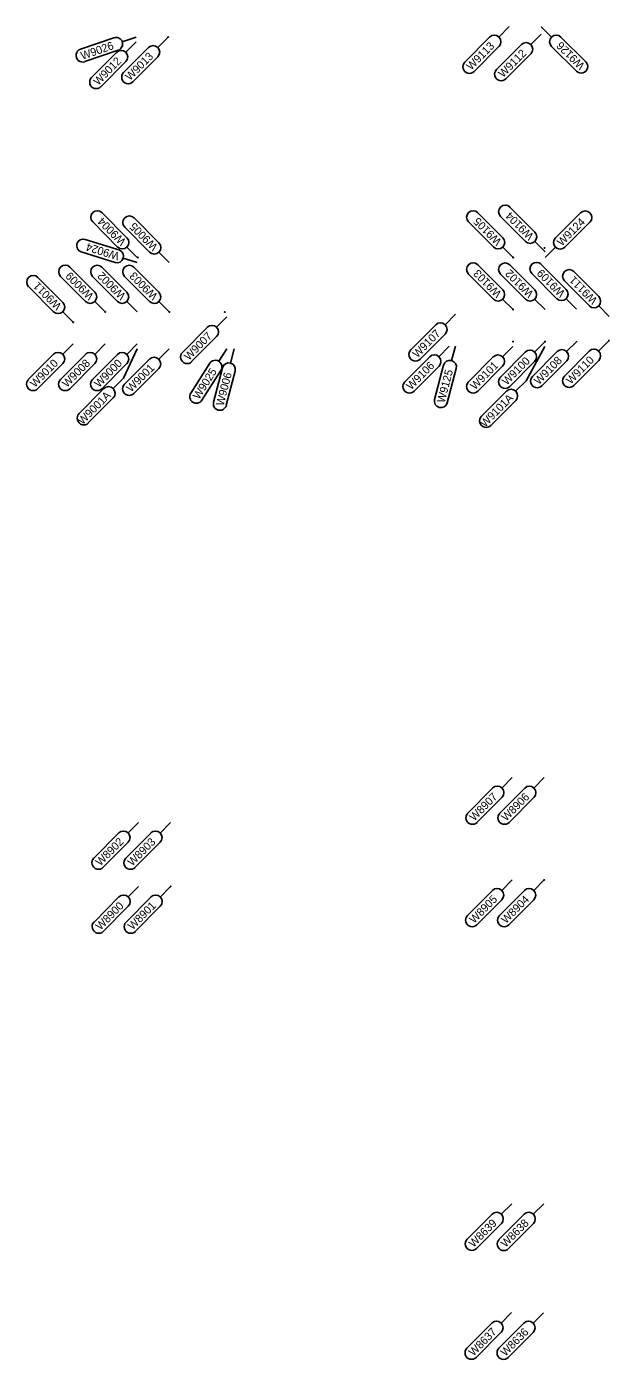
# Model space of a CAD drawing. Extents: x 12479652 to 12487250, y 9842710 to 9846560.
# Drawn here: x 12483659.9 to 12483750.9, y 9843681.8 to 9843890 of the extents above; entities that cross this region are included whole.
import ezdxf

# ---------------------------------------------------------------- set-up
doc = ezdxf.new("R2010")
doc.units = 0
for name, color, linetype in [('_CIVIL_CONSTRUCTION', 7, 'Continuous'), ('Default', 7, 'Continuous'), ('TextAlignmentLrg', 7, 'Continuous')]:
    doc.layers.add(name, color=color, linetype=linetype)

msp = doc.modelspace()

# ---------------------------------------------------------------- linework, layer by layer
at = {"layer": '_CIVIL_CONSTRUCTION'}
for p, q in [((12483675, 9843835.08), (12483677.12, 9843839.68)), ((12483737.87, 9843834.67), (12483740.82, 9843840.04)), ((12483735.72, 9843772.68), (12483734.1, 9843771.05)), ((12483740.72, 9843772.68), (12483739.1, 9843771.05)), ((12483728.76, 9843767.14), (12483732.65, 9843771.05)), ((12483733.76, 9843767.13), (12483737.65, 9843771.04)), ((12483734.11, 9843769.6), (12483730.22, 9843765.69)), ((12483739.11, 9843769.6), (12483735.22, 9843765.68)), ((12483677.32, 9843765.66), (12483675.69, 9843764.03)), ((12483682.32, 9843765.66), (12483680.7, 9843764.02)), ((12483670.35, 9843760.11), (12483674.24, 9843764.03)), ((12483675.35, 9843760.11), (12483679.24, 9843764.02)), ((12483675.7, 9843762.58), (12483671.81, 9843758.67)), ((12483680.7, 9843762.57), (12483676.81, 9843758.66)), ((12483677.34, 9843755.66), (12483675.72, 9843754.03)), ((12483682.34, 9843755.66), (12483680.72, 9843754.02)), ((12483735.7, 9843756.68), (12483734.08, 9843755.05)), ((12483740.7, 9843756.68), (12483739.08, 9843755.05)), ((12483670.38, 9843750.11), (12483674.27, 9843754.03)), ((12483675.38, 9843750.11), (12483679.27, 9843754.02)), ((12483728.74, 9843751.14), (12483732.63, 9843755.05)), ((12483734.08, 9843753.6), (12483730.19, 9843749.69)), ((12483733.74, 9843751.13), (12483737.63, 9843755.04)), ((12483739.08, 9843753.6), (12483735.19, 9843749.68)), ((12483675.73, 9843752.58), (12483671.84, 9843748.67)), ((12483680.73, 9843752.57), (12483676.84, 9843748.66)), ((12483735.63, 9843706.09), (12483734, 9843704.46)), ((12483740.62, 9843706.08), (12483739, 9843704.45)), ((12483728.66, 9843700.54), (12483732.55, 9843704.46)), ((12483733.66, 9843700.54), (12483737.55, 9843704.45)), ((12483734.01, 9843703.01), (12483730.12, 9843699.1)), ((12483739.01, 9843703), (12483735.12, 9843699.09)), ((12483735.6, 9843689.09), (12483733.98, 9843687.46)), ((12483740.6, 9843689.08), (12483738.98, 9843687.45)), ((12483728.63, 9843683.54), (12483732.52, 9843687.46)), ((12483733.63, 9843683.54), (12483737.52, 9843687.45)), ((12483733.98, 9843686.01), (12483730.09, 9843682.1)), ((12483738.98, 9843686), (12483735.09, 9843682.09))]:
    msp.add_line(p, q, dxfattribs=at)
for centre, start, end in [((12483733.38, 9843770.33), 315.1702, 135.1702), ((12483738.38, 9843770.32), 315.1702, 135.1702), ((12483729.49, 9843766.41), 135.1702, 315.1702), ((12483734.49, 9843766.41), 135.1702, 315.1702), ((12483674.97, 9843763.3), 315.1702, 135.1702), ((12483679.97, 9843763.3), 315.1702, 135.1702), ((12483671.08, 9843759.39), 135.1702, 315.1702), ((12483676.08, 9843759.38), 135.1702, 315.1702), ((12483733.35, 9843754.33), 315.1702, 135.1702), ((12483738.35, 9843754.32), 315.1702, 135.1702), ((12483675, 9843753.3), 315.1702, 135.1702), ((12483680, 9843753.3), 315.1702, 135.1702), ((12483729.46, 9843750.41), 135.1702, 315.1702), ((12483734.46, 9843750.41), 135.1702, 315.1702), ((12483671.11, 9843749.39), 135.1702, 315.1702), ((12483676.11, 9843749.38), 135.1702, 315.1702), ((12483733.28, 9843703.73), 315.1702, 135.1702), ((12483738.28, 9843703.73), 315.1702, 135.1702), ((12483729.39, 9843699.82), 135.1702, 315.1702), ((12483734.39, 9843699.81), 135.1702, 315.1702), ((12483733.25, 9843686.73), 315.1702, 135.1702), ((12483738.25, 9843686.73), 315.1702, 135.1702), ((12483729.36, 9843682.82), 135.1702, 315.1702), ((12483734.36, 9843682.81), 135.1702, 315.1702)]:
    msp.add_arc(centre, 1.03, start, end, dxfattribs=at)
at = {"layer": 'Default'}
for p, q in [((12483735.25, 9843890), (12483733.63, 9843888.37)), ((12483740.22, 9843888.83), (12483738.6, 9843887.2)), ((12483740.22, 9843889.99), (12483741.85, 9843888.37)), ((12483668.27, 9843886.47), (12483673.48, 9843888.26)), ((12483676.96, 9843888.38), (12483674.79, 9843887.63)), ((12483675, 9843882.82), (12483678.89, 9843886.73)), ((12483676.96, 9843887.62), (12483675.34, 9843885.99)), ((12483681.96, 9843888.37), (12483680.34, 9843886.74)), ((12483728.29, 9843884.45), (12483732.18, 9843888.36)), ((12483733.63, 9843886.92), (12483729.74, 9843883)), ((12483733.26, 9843883.28), (12483737.15, 9843887.19)), ((12483745.77, 9843883.03), (12483741.86, 9843886.92)), ((12483743.3, 9843888.37), (12483747.22, 9843884.48)), ((12483674.15, 9843886.32), (12483668.94, 9843884.53)), ((12483670, 9843882.07), (12483673.89, 9843885.98)), ((12483675.35, 9843884.53), (12483671.46, 9843880.62)), ((12483680.35, 9843885.29), (12483676.46, 9843881.37)), ((12483738.6, 9843885.75), (12483734.71, 9843881.83)), ((12483739.23, 9843857.89), (12483735.34, 9843861.81)), ((12483670.18, 9843859.49), (12483674.06, 9843855.57)), ((12483675.52, 9843857.02), (12483671.63, 9843860.93)), ((12483680.52, 9843856.21), (12483676.63, 9843860.12)), ((12483728.88, 9843859.49), (12483732.77, 9843855.58)), ((12483734.23, 9843857.02), (12483730.34, 9843860.93)), ((12483733.89, 9843860.36), (12483737.77, 9843856.45)), ((12483746.39, 9843860.89), (12483742.48, 9843857)), ((12483743.93, 9843855.55), (12483747.84, 9843859.44)), ((12483675.17, 9843858.68), (12483679.06, 9843854.76)), ((12483674.27, 9843855.11), (12483669, 9843856.76)), ((12483677.14, 9843853.94), (12483675.52, 9843855.57)), ((12483735.85, 9843853.94), (12483734.22, 9843855.57)), ((12483740.85, 9843854.81), (12483739.23, 9843856.44)), ((12483740.85, 9843853.93), (12483742.48, 9843855.55)), ((12483668.39, 9843854.8), (12483673.66, 9843853.15)), ((12483677.14, 9843853.14), (12483674.94, 9843853.82)), ((12483682.14, 9843853.13), (12483680.51, 9843854.76)), ((12483665.16, 9843850.99), (12483669.05, 9843847.07)), ((12483670.51, 9843848.52), (12483666.62, 9843852.43)), ((12483670.16, 9843850.98), (12483674.05, 9843847.06)), ((12483675.51, 9843848.51), (12483671.62, 9843852.42)), ((12483675.16, 9843850.97), (12483679.05, 9843847.06)), ((12483680.51, 9843848.5), (12483676.62, 9843852.42)), ((12483728.87, 9843851.35), (12483732.76, 9843847.43)), ((12483734.22, 9843848.88), (12483730.33, 9843852.79)), ((12483733.87, 9843851.34), (12483737.76, 9843847.43)), ((12483739.22, 9843848.87), (12483735.33, 9843852.78)), ((12483738.79, 9843851.42), (12483742.68, 9843847.5)), ((12483744.13, 9843848.95), (12483740.24, 9843852.86)), ((12483749.21, 9843847.82), (12483745.32, 9843851.74)), ((12483660.16, 9843849.38), (12483664.05, 9843845.47)), ((12483665.5, 9843846.91), (12483661.62, 9843850.83)), ((12483743.87, 9843850.29), (12483747.76, 9843846.38)), ((12483672.12, 9843845.44), (12483670.5, 9843847.07)), ((12483677.12, 9843845.43), (12483675.5, 9843847.06)), ((12483682.12, 9843845.42), (12483680.5, 9843847.05)), ((12483735.83, 9843845.8), (12483734.21, 9843847.43)), ((12483740.83, 9843845.79), (12483739.21, 9843847.42)), ((12483745.75, 9843845.87), (12483744.13, 9843847.5)), ((12483667.12, 9843843.83), (12483665.5, 9843845.46)), ((12483726.83, 9843845.06), (12483725.21, 9843843.43)), ((12483750.83, 9843844.74), (12483749.21, 9843846.37)), ((12483684.18, 9843839.11), (12483688.07, 9843843.02)), ((12483691.14, 9843844.66), (12483689.52, 9843843.03)), ((12483719.87, 9843839.51), (12483723.76, 9843843.43)), ((12483689.52, 9843841.58), (12483685.63, 9843837.66)), ((12483725.21, 9843841.98), (12483721.32, 9843838.07)), ((12483740.83, 9843840.79), (12483739.2, 9843839.16)), ((12483745.83, 9843840.87), (12483744.2, 9843839.24)), ((12483750.83, 9843840.94), (12483749.2, 9843839.31)), ((12483660.15, 9843834.9), (12483664.04, 9843838.81)), ((12483665.15, 9843834.89), (12483669.04, 9843838.8)), ((12483667.12, 9843840.44), (12483665.49, 9843838.81)), ((12483670.15, 9843834.88), (12483674.04, 9843838.79)), ((12483672.12, 9843840.44), (12483670.49, 9843838.8)), ((12483677.12, 9843840.43), (12483675.49, 9843838.8)), ((12483682.12, 9843839.67), (12483680.5, 9843838.04)), ((12483691.13, 9843839.66), (12483689.89, 9843837.72)), ((12483692.26, 9843839.66), (12483691.68, 9843837.43)), ((12483725.88, 9843840.06), (12483724.26, 9843838.43)), ((12483726.82, 9843840.06), (12483726.24, 9843837.84)), ((12483733.86, 9843835.24), (12483737.75, 9843839.15)), ((12483735.82, 9843840.05), (12483734.2, 9843838.42)), ((12483738.86, 9843835.32), (12483742.75, 9843839.23)), ((12483743.86, 9843835.4), (12483747.75, 9843839.31)), ((12483665.5, 9843837.36), (12483661.61, 9843833.45)), ((12483670.5, 9843837.35), (12483666.61, 9843833.44)), ((12483675.5, 9843837.35), (12483671.61, 9843833.43)), ((12483675.16, 9843834.12), (12483679.05, 9843838.04)), ((12483680.5, 9843836.59), (12483676.61, 9843832.68)), ((12483685.51, 9843832.76), (12483688.48, 9843837.41)), ((12483689.05, 9843831.35), (12483690.43, 9843836.69)), ((12483718.92, 9843834.51), (12483722.81, 9843838.43)), ((12483724.27, 9843836.98), (12483720.38, 9843833.07)), ((12483723.57, 9843831.77), (12483724.98, 9843837.11)), ((12483726.96, 9843836.58), (12483725.56, 9843831.25)), ((12483728.86, 9843834.5), (12483732.75, 9843838.41)), ((12483734.21, 9843836.96), (12483730.32, 9843833.05)), ((12483739.21, 9843837.71), (12483735.32, 9843833.79)), ((12483744.21, 9843837.78), (12483740.32, 9843833.87)), ((12483749.21, 9843837.86), (12483745.32, 9843833.95)), ((12483675, 9843835.08), (12483673.38, 9843833.45)), ((12483690.21, 9843836.3), (12483687.24, 9843831.65)), ((12483692.42, 9843836.18), (12483691.04, 9843830.84)), ((12483737.87, 9843834.67), (12483736.24, 9843833.04)), ((12483668.04, 9843829.54), (12483671.93, 9843833.45)), ((12483730.9, 9843829.12), (12483734.79, 9843833.04)), ((12483673.38, 9843832), (12483669.49, 9843828.09)), ((12483736.25, 9843831.59), (12483732.36, 9843827.68))]:
    msp.add_line(p, q, dxfattribs=at)
for centre, start, end in [((12483732.91, 9843887.64), 315.1702, 135.1702), ((12483742.58, 9843887.65), 45.1702, 225.1702), ((12483668.6, 9843885.5), 108.9888, 288.9888), ((12483673.82, 9843887.29), 288.9888, 108.9888), ((12483679.62, 9843886.01), 315.1702, 135.1702), ((12483737.87, 9843886.47), 315.1702, 135.1702), ((12483674.62, 9843885.26), 315.1702, 135.1702), ((12483729.02, 9843883.73), 135.1702, 315.1702), ((12483746.49, 9843883.76), 225.1702, 45.1702), ((12483675.73, 9843882.1), 135.1702, 315.1702), ((12483733.99, 9843882.56), 135.1702, 315.1702), ((12483670.73, 9843881.35), 135.1702, 315.1702), ((12483734.61, 9843861.08), 44.8253, 224.8253), ((12483670.9, 9843860.21), 44.8253, 224.8253), ((12483675.9, 9843859.4), 44.8253, 224.8253), ((12483729.61, 9843860.21), 44.8253, 224.8253), ((12483747.12, 9843860.17), 314.8253, 134.8253), ((12483738.5, 9843857.17), 224.8253, 44.8253), ((12483668.7, 9843855.78), 72.5887, 252.5887), ((12483673.96, 9843854.13), 252.5887, 72.5887), ((12483674.79, 9843856.3), 224.8253, 44.8253), ((12483679.79, 9843855.49), 224.8253, 44.8253), ((12483733.5, 9843856.3), 224.8253, 44.8253), ((12483743.2, 9843856.28), 134.8253, 314.8253), ((12483729.6, 9843852.07), 44.8253, 224.8253), ((12483734.6, 9843852.06), 44.8253, 224.8253), ((12483739.51, 9843852.14), 44.8253, 224.8253), ((12483660.89, 9843850.1), 44.8253, 224.8253), ((12483665.89, 9843851.71), 44.8253, 224.8253), ((12483670.89, 9843851.7), 44.8253, 224.8253), ((12483675.89, 9843851.69), 44.8253, 224.8253), ((12483744.6, 9843851.01), 44.8253, 224.8253), ((12483733.49, 9843848.16), 224.8253, 44.8253), ((12483738.49, 9843848.15), 224.8253, 44.8253), ((12483743.4, 9843848.23), 224.8253, 44.8253), ((12483664.78, 9843846.19), 224.8253, 44.8253), ((12483669.78, 9843847.8), 224.8253, 44.8253), ((12483674.78, 9843847.79), 224.8253, 44.8253), ((12483679.78, 9843847.78), 224.8253, 44.8253), ((12483748.49, 9843847.1), 224.8253, 44.8253), ((12483688.8, 9843842.3), 315.1702, 135.1702), ((12483724.49, 9843842.7), 315.1702, 135.1702), ((12483664.77, 9843838.08), 315.1702, 135.1702), ((12483669.77, 9843838.08), 315.1702, 135.1702), ((12483674.77, 9843838.07), 315.1702, 135.1702), ((12483684.91, 9843838.39), 135.1702, 315.1702), ((12483720.6, 9843838.79), 135.1702, 315.1702), ((12483723.54, 9843837.7), 315.1702, 135.1702), ((12483733.48, 9843837.69), 315.1702, 135.1702), ((12483738.48, 9843838.43), 315.1702, 135.1702), ((12483743.48, 9843838.51), 315.1702, 135.1702), ((12483748.48, 9843838.59), 315.1702, 135.1702), ((12483679.77, 9843837.31), 315.1702, 135.1702), ((12483689.34, 9843836.85), 327.4335, 147.4335), ((12483691.43, 9843836.44), 345.5212, 165.5212), ((12483725.97, 9843836.84), 345.2009, 165.2009), ((12483660.88, 9843834.17), 135.1702, 315.1702), ((12483665.88, 9843834.16), 135.1702, 315.1702), ((12483670.88, 9843834.16), 135.1702, 315.1702), ((12483719.65, 9843833.79), 135.1702, 315.1702), ((12483729.59, 9843833.78), 135.1702, 315.1702), ((12483734.59, 9843834.52), 135.1702, 315.1702), ((12483739.59, 9843834.6), 135.1702, 315.1702), ((12483744.59, 9843834.67), 135.1702, 315.1702), ((12483672.65, 9843832.73), 315.1702, 135.1702), ((12483675.88, 9843833.4), 135.1702, 315.1702), ((12483686.37, 9843832.2), 147.4335, 327.4335), ((12483735.52, 9843832.31), 315.1702, 135.1702), ((12483690.05, 9843831.09), 165.5212, 345.5212), ((12483724.56, 9843831.51), 165.2009, 345.2009), ((12483668.77, 9843828.81), 135.1702, 315.1702), ((12483731.63, 9843828.4), 135.1702, 315.1702)]:
    msp.add_arc(centre, 1.03, start, end, dxfattribs=at)
at = {"layer": 'TextAlignmentLrg'}
for centre in [(12483681.96, 9843888.37), (12483740.75, 9843855.43), (12483677.22, 9843853.94), (12483735.85, 9843853.94), (12483672.12, 9843845.44), (12483682.17, 9843845.42), (12483690.81, 9843845.41), (12483735.82, 9843845.8), (12483667.12, 9843843.83), (12483735.83, 9843840.8), (12483740.83, 9843840.79), (12483750.83, 9843840.94), (12483682.34, 9843755.66), (12483740.7, 9843756.68)]:
    msp.add_circle(centre, 0.05, dxfattribs=at)

# ---------------------------------------------------------------- texts
at = {"layer": '_CIVIL_CONSTRUCTION'}
for s, p in [('W8907', (12483729.77, 9843765.8)), ('W8906', (12483734.76, 9843765.78)), ('W8902', (12483671.37, 9843758.78)), ('W8903', (12483676.36, 9843758.76)), ('W8900', (12483671.38, 9843748.76)), ('W8901', (12483676.42, 9843748.79)), ('W8905', (12483729.75, 9843749.8)), ('W8904', (12483734.73, 9843749.77)), ('W8639', (12483729.66, 9843699.19)), ('W8638', (12483734.66, 9843699.19)), ('W8637', (12483729.64, 9843682.2)), ('W8636', (12483734.63, 9843682.18))]:
    msp.add_text(s, height=1.25, rotation=45.1702, dxfattribs=at).set_placement(p)
at = {"layer": 'Default'}
for s, rotation, p in [('W9026', 18.9888, (12483668.56, 9843884.81)), ('W9113', 45.1702, (12483729.29, 9843883.11)), ('W9112', 45.1702, (12483734.28, 9843881.95)), ('W9126', 135.1702, (12483747.12, 9843884.03)), ('W9012', 45.1702, (12483671.02, 9843880.74)), ('W9013', 45.1702, (12483676.01, 9843881.48)), ('W9004', 134.8253, (12483675.45, 9843856.54)), ('W9005', 134.8253, (12483680.43, 9843855.75)), ('W9105', 134.8253, (12483734.14, 9843856.56)), ('W9104', 134.8253, (12483739.16, 9843857.41)), ('W9124', 44.8253, (12483743.44, 9843855.62)), ('W9024', 162.5887, (12483674.43, 9843854.65)), ('W9009', 134.8253, (12483670.43, 9843848.04)), ('W9002', 134.8253, (12483675.41, 9843848.05)), ('W9003', 134.8253, (12483680.42, 9843848.03)), ('W9103', 134.8253, (12483734.13, 9843848.41)), ('W9102', 134.8253, (12483739.12, 9843848.41)), ('W9109', 134.8253, (12483744.05, 9843848.47)), ('W9111', 134.8253, (12483749.1, 9843847.38)), ('W9011', 134.8253, (12483665.39, 9843846.47)), ('W9107', 45.1702, (12483720.88, 9843838.17)), ('W9007', 45.1702, (12483685.19, 9843837.77)), ('W9110', 45.1702, (12483744.86, 9843834.04)), ('W9010', 45.1702, (12483661.15, 9843833.54)), ('W9008', 45.1702, (12483666.15, 9843833.54)), ('W9000', 45.1702, (12483671.15, 9843833.53)), ('W9001', 45.1702, (12483676.19, 9843832.81)), ('W9025', 57.4335, (12483686.78, 9843831.66)), ('W9106', 45.1702, (12483719.92, 9843833.16)), ('W9125', 75.2009, (12483725.12, 9843831.12)), ('W9101', 45.1702, (12483729.9, 9843833.18)), ('W9100', 45.1702, (12483734.86, 9843833.89)), ('W9108', 45.1702, (12483739.86, 9843833.97)), ('W9006', 75.5212, (12483690.6, 9843830.68)), ('W9001A', 45.1702, (12483668.59, 9843827.73)), ('W9101A', 45.1702, (12483731.45, 9843827.32))]:
    msp.add_text(s, height=1.25, rotation=rotation, dxfattribs=at).set_placement(p)

doc.saveas('drawing.dxf')
